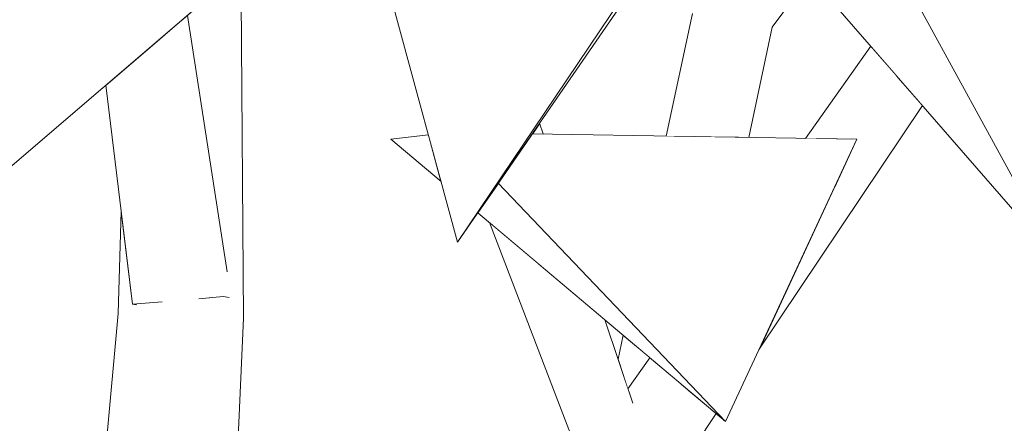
# Model space of a CAD drawing. Extents: x -289599 to -184549, y 66678 to 295474.
# Tile 275 of 656: x -263787 to -263702, y 71986 to 72020. Entities that reach past the tile are written whole.
import ezdxf

# ---------------------------------------------------------------- set-up
doc = ezdxf.new("R2010")
doc.units = 0
doc.header["$MEASUREMENT"] = 0
doc.linetypes.add('Wipeout_Contour', pattern=[1000, 0, -1000])
doc.layers.add('arch drzewa', color=8, linetype='Continuous')
doc.layers.add('arch drzewa_Nr_Pióra__4', color=8, linetype='Continuous', lineweight=9)

msp = doc.modelspace()

# ---------------------------------------------------------------- wipeouts: each hides what was drawn before it
at = {"color": 254, "linetype": 'Wipeout_Contour', "lineweight": 0, "ltscale": 1282476.393260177}
msp.add_wipeout([(-263741.5, 72049.632), (-263697.758, 71999.345), (-263710.206, 72022.162), (-263740.128, 72049.508)], dxfattribs=at).dxf.layer = 'arch drzewa'
at = {"color": 254, "linetype": 'Wipeout_Contour', "lineweight": 0, "ltscale": 962023.779402}
msp.add_wipeout([(-263794.173, 72001.744), (-263769.57, 72022.792), (-263787.022, 72020.199)], dxfattribs=at).dxf.layer = 'arch drzewa'
at = {"color": 254, "linetype": 'Wipeout_Contour', "lineweight": 0, "ltscale": 2565290.962083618}
msp.add_wipeout([(-263776.978, 71995.769), (-263778.221, 71994.973), (-263777.503, 71983.269), (-263773.19, 71983.454), (-263772.598, 71998.572), (-263773.678, 71997.881), (-263774.536, 71995.978), (-263776.662, 71995.721)], dxfattribs=at).dxf.layer = 'arch drzewa'

# ---------------------------------------------------------------- next in the draw order: wipeouts: each hides what was drawn before it
at = {"color": 254, "linetype": 'Wipeout_Contour', "lineweight": 0, "ltscale": 961830.850889}
msp.add_wipeout([(-263724.139, 72048.067), (-263692.054, 71994.472), (-263723.939, 72048.049)], dxfattribs=at).dxf.layer = 'arch drzewa'
at = {"color": 254, "linetype": 'Wipeout_Contour', "lineweight": 0, "ltscale": 1603172.302433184}
msp.add_wipeout([(-263757.077, 72030.127), (-263749.187, 72001.066), (-263729.635, 72030.127), (-263727.305, 72033.313), (-263731.688, 72038.352)], dxfattribs=at).dxf.layer = 'arch drzewa'
at = {"color": 254, "linetype": 'Wipeout_Contour', "lineweight": 0, "ltscale": 2244594.600842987}
msp.add_wipeout([(-263771.736, 71997.9), (-263772.598, 71998.572), (-263771.967, 71983.507), (-263767.992, 71983.677), (-263767.489, 71994.589), (-263769.698, 71996.311), (-263771.258, 71996.252)], dxfattribs=at).dxf.layer = 'arch drzewa'
at = {"color": 254, "linetype": 'Wipeout_Contour', "lineweight": 0, "ltscale": 961987.940587}
msp.add_wipeout([(-263779.279, 71983.193), (-263777.503, 71983.269), (-263778.221, 71994.973)], dxfattribs=at).dxf.layer = 'arch drzewa'

# ---------------------------------------------------------------- next in the draw order: wipeouts: each hides what was drawn before it
at = {"color": 254, "linetype": 'Wipeout_Contour', "lineweight": 0, "ltscale": 1282414.000477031}
msp.add_wipeout([(-263724.139, 72048.067), (-263724.351, 72048.086), (-263694.115, 71992.668), (-263692.054, 71994.472)], dxfattribs=at).dxf.layer = 'arch drzewa'
at = {"color": 254, "linetype": 'Wipeout_Contour', "lineweight": 0, "ltscale": 1282514.158602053}
msp.add_wipeout([(-263729.635, 72030.127), (-263749.187, 72001.066), (-263727.107, 72033.086), (-263727.305, 72033.313)], dxfattribs=at).dxf.layer = 'arch drzewa'
at = {"color": 254, "linetype": 'Wipeout_Contour', "lineweight": 0, "ltscale": 961978.967568}
msp.add_wipeout([(-263767.697, 72022.883), (-263769.971, 72022.192), (-263767.489, 71994.589)], dxfattribs=at).dxf.layer = 'arch drzewa'
at = {"color": 254, "linetype": 'Wipeout_Contour', "lineweight": 0, "ltscale": 961928.993938}
msp.add_wipeout([(-263754.886, 72009.871), (-263750.596, 72006.255), (-263751.679, 72010.246)], dxfattribs=at).dxf.layer = 'arch drzewa'
at = {"color": 254, "linetype": 'Wipeout_Contour', "lineweight": 0, "ltscale": 1282657.854988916}
msp.add_wipeout([(-263778.221, 71994.973), (-263776.978, 71995.769), (-263776.994, 71995.772), (-263777.963, 72003.724)], dxfattribs=at).dxf.layer = 'arch drzewa'
at = {"color": 254, "linetype": 'Wipeout_Contour', "lineweight": 0, "ltscale": 961972.137278}
msp.add_wipeout([(-263772.598, 71998.572), (-263773.19, 71983.454), (-263771.967, 71983.507)], dxfattribs=at).dxf.layer = 'arch drzewa'

# ---------------------------------------------------------------- next in the draw order: linework, layer by layer
at = {"layer": 'arch drzewa_Nr_Pióra__4', "linetype": 'Continuous'}
for p, q in [((-263749.187, 72001.066), (-263757.077, 72030.127)), ((-263754.886, 72009.871), (-263751.679, 72010.246)), ((-263750.596, 72006.255), (-263754.886, 72009.871)), ((-263779.279, 71983.193), (-263778.221, 71994.973))]:
    msp.add_line(p, q, dxfattribs=at)

# ---------------------------------------------------------------- next in the draw order: wipeouts: each hides what was drawn before it
at = {"color": 254, "linetype": 'Wipeout_Contour', "lineweight": 0, "ltscale": 1603060.012235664}
msp.add_wipeout([(-263723.784, 72048.035), (-263682.657, 71996.135), (-263717.566, 72053.096), (-263719.642, 72051.779), (-263720.611, 72047.749)], dxfattribs=at).dxf.layer = 'arch drzewa'
at = {"color": 254, "linetype": 'Wipeout_Contour', "lineweight": 0, "ltscale": 961980.97286}
msp.add_wipeout([(-263772.685, 71999.855), (-263772.598, 71998.572), (-263772.615, 72000.087)], dxfattribs=at).dxf.layer = 'arch drzewa'

# ---------------------------------------------------------------- next in the draw order: wipeouts: each hides what was drawn before it
at = {"color": 254, "linetype": 'Wipeout_Contour', "lineweight": 0, "ltscale": 1282402.838196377}
msp.add_wipeout([(-263723.784, 72048.035), (-263723.939, 72048.049), (-263692.054, 71994.472), (-263682.657, 71996.135)], dxfattribs=at).dxf.layer = 'arch drzewa'
at = {"color": 254, "linetype": 'Wipeout_Contour', "lineweight": 0, "ltscale": 961981.441012}
msp.add_wipeout([(-263773.678, 71997.881), (-263772.598, 71998.572), (-263772.685, 71999.855)], dxfattribs=at).dxf.layer = 'arch drzewa'

# ---------------------------------------------------------------- next in the draw order: wipeouts: each hides what was drawn before it
at = {"color": 254, "linetype": 'Wipeout_Contour', "lineweight": 0, "ltscale": 1282488.485198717}
msp.add_wipeout([(-263745.707, 72006.113), (-263726.259, 71985.742), (-263715.035, 72009.871), (-263742.792, 72010.34)], dxfattribs=at).dxf.layer = 'arch drzewa'
at = {"color": 254, "linetype": 'Wipeout_Contour', "lineweight": 0, "ltscale": 961978.670901}
msp.add_wipeout([(-263771.736, 71997.9), (-263772.615, 72000.087), (-263772.598, 71998.572)], dxfattribs=at).dxf.layer = 'arch drzewa'

# ---------------------------------------------------------------- next in the draw order: wipeouts: each hides what was drawn before it
at = {"color": 254, "linetype": 'Wipeout_Contour', "lineweight": 0, "ltscale": 2565271.362631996}
msp.add_wipeout([(-263770.438, 72022.05), (-263772.295, 72020.461), (-263768.926, 71998.747), (-263768.967, 71998.62), (-263768.726, 71996.342), (-263769.698, 71996.311), (-263767.489, 71994.589), (-263769.971, 72022.192)], dxfattribs=at).dxf.layer = 'arch drzewa'
at = {"color": 254, "linetype": 'Wipeout_Contour', "lineweight": 0, "ltscale": 1282426.086467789}
msp.add_wipeout([(-263723.382, 71991.927), (-263709.429, 72012.762), (-263711.561, 72015.214), (-263717.192, 72005.234)], dxfattribs=at).dxf.layer = 'arch drzewa'
at = {"color": 254, "linetype": 'Wipeout_Contour', "lineweight": 0, "ltscale": 961900.683322}
msp.add_wipeout([(-263742.17, 72011.242), (-263742.792, 72010.34), (-263741.864, 72010.324)], dxfattribs=at).dxf.layer = 'arch drzewa'
at = {"color": 254, "linetype": 'Wipeout_Contour', "lineweight": 0, "ltscale": 961884.10132}
msp.add_wipeout([(-263745.707, 72006.113), (-263747.442, 72003.597), (-263726.259, 71985.742)], dxfattribs=at).dxf.layer = 'arch drzewa'

# ---------------------------------------------------------------- next in the draw order: linework, layer by layer
at = {"layer": 'arch drzewa_Nr_Pióra__4', "linetype": 'Continuous'}
for p, q in [((-263767.489, 71994.589), (-263767.697, 72022.883)), ((-263741.864, 72010.324), (-263742.17, 72011.242)), ((-263767.992, 71983.677), (-263767.489, 71994.589))]:
    msp.add_line(p, q, dxfattribs=at)

# ---------------------------------------------------------------- next in the draw order: wipeouts: each hides what was drawn before it
at = {"color": 254, "linetype": 'Wipeout_Contour', "lineweight": 0, "ltscale": 1282469.517352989}
msp.add_wipeout([(-263724.844, 72020.735), (-263726.525, 72010.065), (-263724.267, 72010.027), (-263722.278, 72019.444)], dxfattribs=at).dxf.layer = 'arch drzewa'
at = {"color": 254, "linetype": 'Wipeout_Contour', "lineweight": 0, "ltscale": 961989.00306}
msp.add_wipeout([(-263773.178, 72019.705), (-263775.103, 72018.059), (-263769.236, 71996.421)], dxfattribs=at).dxf.layer = 'arch drzewa'
at = {"color": 254, "linetype": 'Wipeout_Contour', "lineweight": 0, "ltscale": 1603032.355590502}
msp.add_wipeout([(-263715.035, 72009.871), (-263717.192, 72005.234), (-263711.561, 72015.214), (-263711.653, 72015.319), (-263715.29, 72009.876)], dxfattribs=at).dxf.layer = 'arch drzewa'
at = {"color": 254, "linetype": 'Wipeout_Contour', "lineweight": 0, "ltscale": 1282495.883575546}
msp.add_wipeout([(-263736.574, 71994.437), (-263742.425, 71999.368), (-263735.093, 71985.62), (-263734.265, 71987.503)], dxfattribs=at).dxf.layer = 'arch drzewa'
at = {"color": 254, "linetype": 'Wipeout_Contour', "lineweight": 0, "ltscale": 1282457.194289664}
msp.add_wipeout([(-263731.642, 71979.625), (-263731.635, 71979.603), (-263727.067, 71986.424), (-263727.568, 71986.845)], dxfattribs=at).dxf.layer = 'arch drzewa'

# ---------------------------------------------------------------- next in the draw order: wipeouts: each hides what was drawn before it
at = {"color": 254, "linetype": 'Wipeout_Contour', "lineweight": 0, "ltscale": 961845.826337}
msp.add_wipeout([(-263719.26, 72024.065), (-263722.278, 72019.444), (-263719.075, 72023.852)], dxfattribs=at).dxf.layer = 'arch drzewa'
at = {"color": 254, "linetype": 'Wipeout_Contour', "lineweight": 0, "ltscale": 961855.356191}
msp.add_wipeout([(-263724.844, 72020.735), (-263726.876, 72010.071), (-263726.525, 72010.065)], dxfattribs=at).dxf.layer = 'arch drzewa'
at = {"color": 254, "linetype": 'Wipeout_Contour', "lineweight": 0, "ltscale": 3206616.685622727}
msp.add_wipeout([(-263779.274, 72014.491), (-263776.994, 71995.772), (-263774.536, 71995.978), (-263773.678, 71997.881), (-263772.685, 71999.855), (-263772.615, 72000.087), (-263771.736, 71997.9), (-263771.258, 71996.252), (-263769.236, 71996.421), (-263775.103, 72018.059)], dxfattribs=at).dxf.layer = 'arch drzewa'
at = {"color": 254, "linetype": 'Wipeout_Contour', "lineweight": 0, "ltscale": 1282430.007847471}
msp.add_wipeout([(-263713.741, 72017.72), (-263718.199, 72009.925), (-263715.29, 72009.876), (-263711.653, 72015.319)], dxfattribs=at).dxf.layer = 'arch drzewa'
at = {"color": 254, "linetype": 'Wipeout_Contour', "lineweight": 0, "ltscale": 1603130.485775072}
msp.add_wipeout([(-263746.442, 72002.754), (-263738.496, 71982.011), (-263736.359, 71980.939), (-263735.093, 71985.62), (-263742.425, 71999.368)], dxfattribs=at).dxf.layer = 'arch drzewa'

# ---------------------------------------------------------------- next in the draw order: linework, layer by layer
at = {"layer": 'arch drzewa_Nr_Pióra__4', "linetype": 'Continuous'}
for p, q in [((-263778.221, 71994.973), (-263777.963, 72003.724)), ((-263738.496, 71982.011), (-263746.442, 72002.754))]:
    msp.add_line(p, q, dxfattribs=at)

# ---------------------------------------------------------------- next in the draw order: wipeouts: each hides what was drawn before it
at = {"color": 254, "linetype": 'Wipeout_Contour', "lineweight": 0, "ltscale": 1282643.518762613}
msp.add_wipeout([(-263772.854, 72019.983), (-263768.967, 71998.62), (-263768.926, 71998.747), (-263772.295, 72020.461)], dxfattribs=at).dxf.layer = 'arch drzewa'
at = {"color": 254, "linetype": 'Wipeout_Contour', "lineweight": 0, "ltscale": 1282482.418263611}
msp.add_wipeout([(-263729.081, 72020.616), (-263730.178, 72010.127), (-263726.876, 72010.071), (-263724.844, 72020.735)], dxfattribs=at).dxf.layer = 'arch drzewa'
at = {"color": 254, "linetype": 'Wipeout_Contour', "lineweight": 0, "ltscale": 1282436.914430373}
msp.add_wipeout([(-263713.835, 72017.828), (-263719.428, 72009.946), (-263718.199, 72009.925), (-263713.741, 72017.72)], dxfattribs=at).dxf.layer = 'arch drzewa'
at = {"color": 254, "linetype": 'Wipeout_Contour', "lineweight": 0, "ltscale": 961987.396584}
msp.add_wipeout([(-263774.536, 71995.978), (-263776.994, 71995.772), (-263776.662, 71995.721)], dxfattribs=at).dxf.layer = 'arch drzewa'
at = {"color": 254, "linetype": 'Wipeout_Contour', "lineweight": 0, "ltscale": 2564931.776159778}
msp.add_wipeout([(-263729.555, 71988.52), (-263735.677, 71979.355), (-263734.118, 71979.381), (-263733.803, 71979.656), (-263732.481, 71980.722), (-263732.135, 71981.105), (-263731.642, 71979.625), (-263727.568, 71986.845)], dxfattribs=at).dxf.layer = 'arch drzewa'

# ---------------------------------------------------------------- next in the draw order: linework, layer by layer
at = {"layer": 'arch drzewa_Nr_Pióra__4', "linetype": 'Continuous'}
for p, q in [((-263719.428, 72009.946), (-263713.835, 72017.828)), ((-263776.994, 71995.772), (-263779.274, 72014.491)), ((-263723.382, 71991.927), (-263709.429, 72012.762)), ((-263726.259, 71985.742), (-263715.035, 72009.871)), ((-263774.459, 71995.984), (-263776.994, 71995.772)), ((-263776.994, 71995.772), (-263776.652, 71995.719))]:
    msp.add_line(p, q, dxfattribs=at)

# ---------------------------------------------------------------- next in the draw order: wipeouts: each hides what was drawn before it
at = {"color": 254, "linetype": 'Wipeout_Contour', "lineweight": 0, "ltscale": 1282466.970942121}
msp.add_wipeout([(-263724.844, 72020.735), (-263722.278, 72019.444), (-263719.26, 72024.065), (-263720.992, 72026.056)], dxfattribs=at).dxf.layer = 'arch drzewa'
at = {"color": 254, "linetype": 'Wipeout_Contour', "lineweight": 0, "ltscale": 961867.658575}
msp.add_wipeout([(-263731.339, 72010.147), (-263730.178, 72010.127), (-263729.081, 72020.616)], dxfattribs=at).dxf.layer = 'arch drzewa'
at = {"color": 254, "linetype": 'Wipeout_Contour', "lineweight": 0, "ltscale": 1603299.704853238}
msp.add_wipeout([(-263772.854, 72019.983), (-263773.178, 72019.705), (-263769.236, 71996.421), (-263768.726, 71996.342), (-263768.967, 71998.62)], dxfattribs=at).dxf.layer = 'arch drzewa'
at = {"color": 254, "linetype": 'Wipeout_Contour', "lineweight": 0, "ltscale": 961852.082689}
msp.add_wipeout([(-263735.677, 71979.355), (-263729.555, 71988.52), (-263730.15, 71989.022)], dxfattribs=at).dxf.layer = 'arch drzewa'

# ---------------------------------------------------------------- next in the draw order: linework, layer by layer
at = {"layer": 'arch drzewa_Nr_Pióra__4', "linetype": 'Continuous'}
for p, q in [((-263697.758, 71999.345), (-263741.5, 72049.632)), ((-263694.115, 71992.668), (-263724.351, 72048.086)), ((-263727.107, 72033.086), (-263749.187, 72001.066)), ((-263749.187, 72001.066), (-263729.635, 72030.127)), ((-263722.278, 72019.444), (-263719.075, 72023.852)), ((-263794.173, 72001.744), (-263769.57, 72022.792)), ((-263768.893, 71998.538), (-263772.295, 72020.461)), ((-263731.339, 72010.147), (-263729.081, 72020.616)), ((-263724.267, 72010.027), (-263722.278, 72019.444)), ((-263715.035, 72009.871), (-263742.792, 72010.34))]:
    msp.add_line(p, q, dxfattribs=at)

# ---------------------------------------------------------------- next in the draw order: wipeouts: each hides what was drawn before it
at = {"color": 254, "linetype": 'Wipeout_Contour', "lineweight": 0, "ltscale": 1282626.762298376}
msp.add_wipeout([(-263769.236, 71996.421), (-263771.258, 71996.252), (-263769.698, 71996.311), (-263768.726, 71996.342)], dxfattribs=at).dxf.layer = 'arch drzewa'
at = {"color": 254, "linetype": 'Wipeout_Contour', "lineweight": 0, "ltscale": 2564956.11896084}
msp.add_wipeout([(-263736.359, 71980.939), (-263736.64, 71980.069), (-263735.677, 71979.355), (-263730.15, 71989.022), (-263732.731, 71991.197), (-263734.613, 71988.546), (-263734.265, 71987.503), (-263735.093, 71985.62)], dxfattribs=at).dxf.layer = 'arch drzewa'

# ---------------------------------------------------------------- next in the draw order: linework, layer by layer
at = {"layer": 'arch drzewa_Nr_Pióra__4', "linetype": 'Continuous'}
for p, q in [((-263769.236, 71996.421), (-263771.321, 71996.247)), ((-263768.711, 71996.34), (-263769.236, 71996.421)), ((-263731.635, 71979.603), (-263727.067, 71986.424))]:
    msp.add_line(p, q, dxfattribs=at)

# ---------------------------------------------------------------- next in the draw order: wipeouts: each hides what was drawn before it
at = {"color": 254, "linetype": 'Wipeout_Contour', "lineweight": 0, "ltscale": 1282483.902640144}
msp.add_wipeout([(-263735.454, 71991.073), (-263734.613, 71988.546), (-263732.731, 71991.197), (-263735.012, 71993.12)], dxfattribs=at).dxf.layer = 'arch drzewa'

# ---------------------------------------------------------------- next in the draw order: linework, layer by layer
at = {"layer": 'arch drzewa_Nr_Pióra__4', "linetype": 'Continuous'}
for p, q in [((-263745.707, 72006.113), (-263726.259, 71985.742)), ((-263726.259, 71985.742), (-263747.442, 72003.597)), ((-263734.202, 71987.314), (-263736.574, 71994.437)), ((-263735.454, 71991.073), (-263735.012, 71993.12)), ((-263734.613, 71988.546), (-263732.731, 71991.197))]:
    msp.add_line(p, q, dxfattribs=at)

doc.saveas('drawing.dxf')
